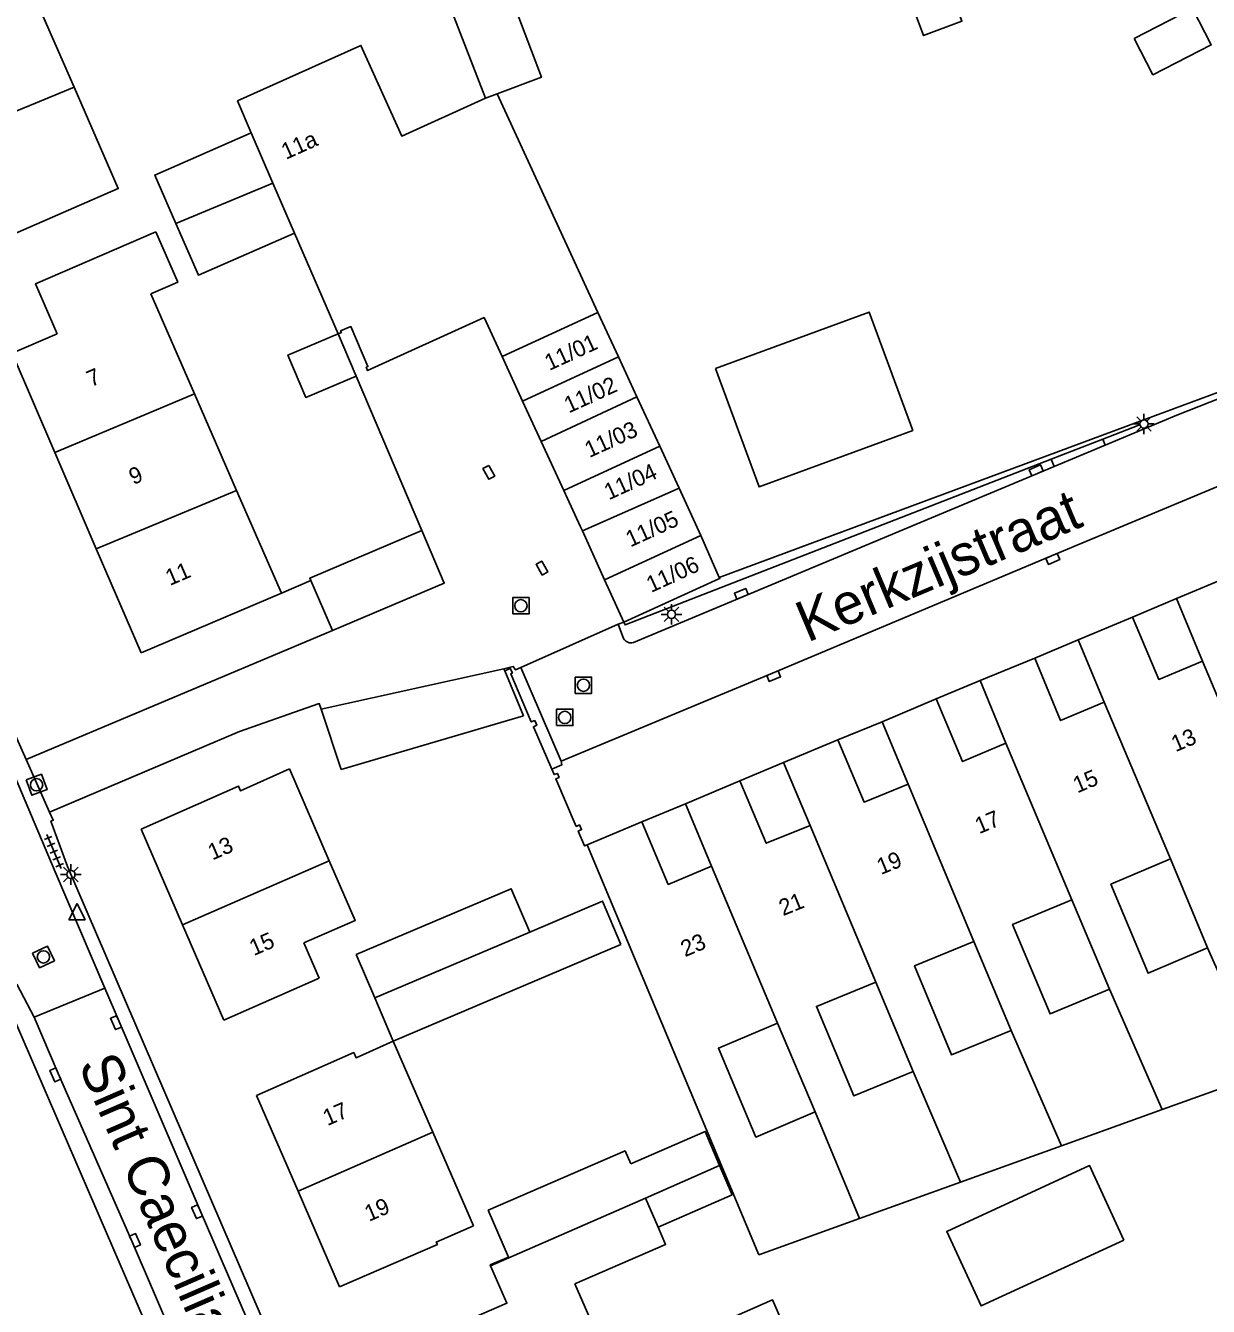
# Model space of a CAD drawing. Extents: x 136000 to 138005, y 398500 to 400500.
# Drawn here: x 137540.9 to 137613.2, y 398586.2 to 398664.4 of the extents above; entities that cross this region are included whole.
import ezdxf

# ---------------------------------------------------------------- set-up
doc = ezdxf.new("R2010")
doc.units = 0
for name, color, linetype in [('gg-afsc-erfafscheiding', 7, 'Continuous'), ('gg-afsc-muur', 7, 'Continuous'), ('gg-anno-huisnummerreeks BGT', 7, 'Continuous'), ('gg-anno-openbare ruimte label', 7, 'Continuous'), ('gg-bbg-bijgebouw', 7, 'Continuous'), ('gg-bbg-gedigitaliseerde bebouwing', 7, 'Continuous'), ('gg-bbg-gedigitaliseerde bijgebouw', 7, 'Continuous'), ('gg-bbg-hoofdgebouw', 7, 'Continuous'), ('gg-bbg-luifel en loopbrug', 7, 'Continuous'), ('gg-bbg-tussenscheiding', 7, 'Continuous'), ('gg-knt-verharding', 7, 'Continuous'), ('gt-grn-groengrens', 7, 'Continuous'), ('gt-symb-kolk', 7, 'Continuous'), ('gt-symb-kolk center center', 7, 'Continuous'), ('gt-symb-lichtmast', 7, 'Continuous'), ('gt-symb-rioolschacht', 7, 'Continuous'), ('gt-symb-tegel verharding', 7, 'Continuous'), ('gt-symb-waterafsluiter', 7, 'Continuous')]:
    doc.layers.add(name, color=color, linetype=linetype)

# ---------------------------------------------------------------- blocks, each defined once
blk = doc.blocks.new('gt0-LMAST')
at = {"layer": 'gt-symb-lichtmast'}
for p, q in [((-0.182, 0.173), (-0.447, 0.438)), ((-0.005, 0.246), (-0.005, 0.621)), ((0.172, 0.173), (0.437, 0.438)), ((-0.255, -0.004), (-0.63, -0.004)), ((-0.182, -0.181), (-0.447, -0.446)), ((-0.005, -0.254), (-0.005, -0.629)), ((0.437, -0.446), (0.172, -0.181)), ((0.245, -0.004), (0.62, -0.004))]:
    blk.add_line(p, q, dxfattribs=at)
blk.add_circle((-0.005, -0.004), 0.25, dxfattribs=at)
blk = doc.blocks.new('gt0-KOLKCC')
at = {"layer": 'gt-symb-kolk center center'}
blk.add_lwpolyline([(-0.375, 0.2), (0.375, 0.2), (0.375, -0.2), (-0.375, -0.2)], close=True, dxfattribs=at)
blk = doc.blocks.new('gt0-KOLK')
at = {"layer": 'gt-symb-kolk'}
blk.add_lwpolyline([(0, 0), (0.375, 0), (0.375, 0.4), (-0.375, 0.4), (-0.375, 0), (0, 0)], dxfattribs=at)
blk = doc.blocks.new('gt0-RS')
at = {"layer": 'gt-symb-rioolschacht'}
blk.add_lwpolyline([(-0.5, -0.5), (0.5, -0.5), (0.5, 0.5), (-0.5, 0.5)], close=True, dxfattribs=at)
blk.add_circle((0, 0), 0.375, dxfattribs=at)
blk = doc.blocks.new('gt0-TEG1')
at = {"layer": 'gt-symb-tegel verharding'}
for p, q in [((-1.125, 0), (1.125, 0)), ((-0.9, -0.25), (-0.9, 0.25)), ((-0.45, -0.25), (-0.45, 0.25)), ((0, -0.25), (0, 0.25)), ((0.45, -0.25), (0.45, 0.25)), ((0.9, -0.25), (0.9, 0.25))]:
    blk.add_line(p, q, dxfattribs=at)
blk = doc.blocks.new('gt0-WAFSL')
at = {"layer": 'gt-symb-waterafsluiter'}
for p, q in [((-0.5, -0.333), (0, 0.667)), ((0, 0.667), (0.5, -0.333)), ((0.5, -0.333), (-0.5, -0.333))]:
    blk.add_line(p, q, dxfattribs=at)

msp = doc.modelspace()

# ---------------------------------------------------------------- linework, layer by layer
at = {"layer": 'gg-afsc-erfafscheiding'}
for p, q in [((137613.765, 398642.025), (137608.832, 398640.191)), ((137608.832, 398640.191), (137583.294, 398630.697))]:
    msp.add_line(p, q, dxfattribs=at)
at = {"layer": 'gg-afsc-muur'}
for p, q in [((137561.124, 398642.997), (137565.129, 398633.575)), ((137556.563, 398629.744), (137558.362, 398630.509))]:
    msp.add_line(p, q, dxfattribs=at)
for points in [[(137573.067, 398618.999), (137571.949, 398621.588), (137572.151, 398621.675), (137572.025, 398621.965), (137571.816, 398621.878), (137570.564, 398624.816), (137570.662, 398624.868), (137570.534, 398625.134), (137570.202, 398624.996)], [(137575.23, 398614.374), (137575.07, 398614.303), (137574.689, 398615.214), (137574.889, 398615.305), (137574.761, 398615.584), (137574.565, 398615.5), (137573.31, 398618.404), (137573.513, 398618.488), (137573.412, 398618.732), (137573.213, 398618.661), (137573.067, 398618.999)]]:
    msp.add_lwpolyline(points, dxfattribs=at)
at = {"layer": 'gg-bbg-bijgebouw'}
for p, q in [((137560.03, 398645.572), (137561.124, 398642.997)), ((137571.289, 398641.462), (137570.034, 398644.187)), ((137572.421, 398639.002), (137571.289, 398641.462)), ((137573.798, 398636.011), (137572.421, 398639.002)), ((137576.291, 398630.554), (137574.935, 398633.539)), ((137559.691, 398627.454), (137558.362, 398630.509)), ((137577.46, 398627.98), (137576.291, 398630.554)), ((137583.266, 398630.617), (137577.46, 398627.98)), ((137570.151, 398625.118), (137558.99, 398622.652)), ((137570.151, 398625.118), (137570.202, 398624.996)), ((137570.202, 398624.996), (137571.347, 398622.259)), ((137558.99, 398622.652), (137560.22, 398618.979)), ((137562.259, 398605.02), (137561.133, 398607.668)), ((137563.385, 398602.372), (137562.259, 398605.02))]:
    msp.add_line(p, q, dxfattribs=at)
for points in [[(137574.935, 398633.539), (137574.798, 398633.84), (137573.798, 398636.011)], [(137565.129, 398633.575), (137558.297, 398630.657), (137558.362, 398630.509)], [(137565.129, 398633.575), (137566.51, 398630.356), (137559.691, 398627.454)], [(137583.294, 398630.697), (137583.336, 398630.643), (137583.266, 398630.617)], [(137569.336, 398588.661), (137569.314, 398588.713), (137570.433, 398589.198), (137569.192, 398592.06)]]:
    msp.add_lwpolyline(points, dxfattribs=at)
at = {"layer": 'gg-bbg-gedigitaliseerde bebouwing'}
for p, q in [((137543.904, 398660.649), (137541.318, 398666.584)), ((137569.732, 398660.233), (137575.89, 398646.889)), ((137543.9, 398653.269), (137537.49, 398650.49)), ((137560.03, 398645.572), (137557.354, 398651.726)), ((137551.254, 398641.925), (137548.599, 398648.017)), ((137553.828, 398636.019), (137551.254, 398641.925)), ((137553.828, 398636.019), (137556.563, 398629.744)), ((137557.059, 398619.007), (137559.485, 398613.393)), ((137557.937, 398608.394), (137558.877, 398606.22)), ((137565.81, 398596.83), (137563.385, 398602.372)), ((137568.295, 398591.1), (137565.81, 398596.83)), ((137578.793, 398592.801), (137579.567, 398591.02))]:
    msp.add_line(p, q, dxfattribs=at)
for points in [[(137554.727, 398657.845), (137553.885, 398659.807), (137561.421, 398663.194), (137563.908, 398657.66), (137569.03, 398659.962)], [(137543.904, 398660.649), (137546.607, 398654.449), (137543.9, 398653.269)], [(137548.599, 398648.017), (137550.239, 398648.725), (137548.904, 398651.801)], [(137557.937, 398608.394), (137561.069, 398609.76), (137559.485, 398613.393)], [(137579.567, 398591.02), (137580.022, 398589.971), (137574.479, 398587.566)], [(137574.594, 398581.295), (137576.793, 398582.245), (137574.479, 398587.566)]]:
    msp.add_lwpolyline(points, dxfattribs=at)
at = {"layer": 'gg-bbg-gedigitaliseerde bijgebouw'}
for p, q in [((137575.89, 398646.889), (137577.147, 398644.165)), ((137577.147, 398644.165), (137578.27, 398641.73)), ((137579.661, 398638.717), (137578.27, 398641.73)), ((137579.661, 398638.717), (137580.848, 398636.145)), ((137582.175, 398633.269), (137580.848, 398636.145)), ((137583.294, 398630.697), (137582.175, 398633.269)), ((137560.22, 398618.979), (137571.347, 398622.259)), ((137577.295, 398608.287), (137563.385, 398602.372)), ((137583.318, 398594.78), (137578.793, 398592.801))]:
    msp.add_line(p, q, dxfattribs=at)
for points in [[(137569.03, 398659.962), (137566.327, 398666.966), (137569.785, 398668.3), (137572.439, 398661.252), (137569.732, 398660.233)], [(137608.628, 398663.626), (137612.188, 398665.451), (137613.329, 398663.227), (137609.769, 398661.401), (137608.628, 398663.626)], [(137554.727, 398657.845), (137548.834, 398655.277), (137550.126, 398652.312)], [(137557.354, 398651.726), (137551.494, 398649.172), (137550.126, 398652.312)], [(137583.064, 398643.458), (137585.724, 398636.232), (137595.108, 398639.686), (137592.449, 398646.912), (137583.064, 398643.458)], [(137560.03, 398645.572), (137556.963, 398644.278), (137558.051, 398641.7), (137561.124, 398642.997)], [(137561.133, 398607.668), (137570.6, 398611.694), (137571.726, 398609.046)], [(137571.726, 398609.046), (137576.169, 398610.935), (137577.295, 398608.287)], [(137577.888, 398594.892), (137582.428, 398596.869), (137583.318, 398594.78)], [(137569.192, 398592.06), (137577.545, 398595.683), (137577.888, 398594.892)], [(137607.991, 398590.238), (137599.273, 398586.218), (137597.18, 398590.759), (137605.898, 398594.779), (137607.991, 398590.238)]]:
    msp.add_lwpolyline(points, dxfattribs=at)
at = {"layer": 'gg-bbg-hoofdgebouw'}
for p, q in [((137545.265, 398632.448), (137542.731, 398638.33)), ((137548.001, 398626.098), (137545.265, 398632.448)), ((137614.521, 398630.796), (137611.204, 398629.41)), ((137548.001, 398626.098), (137556.563, 398629.744)), ((137612.795, 398625.599), (137611.204, 398629.41)), ((137608.531, 398628.286), (137605.208, 398626.9)), ((137606.797, 398623.088), (137605.208, 398626.9)), ((137602.55, 398625.776), (137599.215, 398624.399)), ((137600.792, 398620.581), (137599.215, 398624.399)), ((137596.54, 398623.279), (137593.233, 398621.893)), ((137594.829, 398618.084), (137593.233, 398621.893)), ((137590.539, 398620.791), (137587.222, 398619.396)), ((137588.838, 398615.555), (137587.222, 398619.396)), ((137584.551, 398618.275), (137581.236, 398616.871)), ((137581.236, 398616.871), (137582.817, 398613.075)), ((137578.571, 398615.772), (137575.23, 398614.374)), ((137550.535, 398609.49), (137548.009, 398615.332)), ((137575.23, 398614.374), (137585.704, 398589.328)), ((137610.834, 398613.511), (137613.102, 398608.073)), ((137604.824, 398611.008), (137607.111, 398605.555)), ((137553.056, 398603.66), (137550.535, 398609.49)), ((137601.104, 398603.031), (137598.838, 398608.477)), ((137553.056, 398603.66), (137558.877, 398606.22)), ((137592.848, 398605.994), (137595.124, 398600.533)), ((137589.139, 398598.063), (137586.857, 398603.486)), ((137610.335, 398598.207), (137616.493, 398600.427)), ((137557.58, 398593.22), (137555.036, 398599.069)), ((137604.178, 398595.987), (137610.335, 398598.207)), ((137598.02, 398593.767), (137604.178, 398595.987)), ((137591.862, 398591.548), (137598.02, 398593.767)), ((137560.12, 398587.38), (137557.58, 398593.22)), ((137585.704, 398589.328), (137591.862, 398591.548))]:
    msp.add_line(p, q, dxfattribs=at)
for points in [[(137548.904, 398651.801), (137541.557, 398648.635), (137542.874, 398645.578)], [(137570.034, 398644.187), (137568.934, 398646.576), (137561.826, 398643.339), (137561.74, 398643.541), (137561.841, 398643.584), (137560.805, 398646.021), (137560.18, 398645.756), (137560.223, 398645.654), (137560.03, 398645.572)], [(137542.731, 398638.33), (137540.12, 398644.39), (137542.874, 398645.578)], [(137608.531, 398628.286), (137610.121, 398624.474), (137612.795, 398625.599)], [(137602.55, 398625.776), (137604.127, 398621.958), (137606.797, 398623.088)], [(137596.54, 398623.279), (137598.136, 398619.47), (137600.792, 398620.581)], [(137590.539, 398620.791), (137592.14, 398616.983), (137594.829, 398618.084)], [(137548.009, 398615.332), (137553.945, 398617.956), (137554.073, 398617.669), (137557.059, 398619.007)], [(137584.551, 398618.275), (137586.162, 398614.472), (137588.838, 398615.555)], [(137582.817, 398613.075), (137580.175, 398611.951), (137578.571, 398615.772)], [(137613.102, 398608.073), (137609.473, 398606.532), (137607.205, 398611.97), (137610.834, 398613.511)], [(137607.111, 398605.555), (137603.487, 398604.047), (137601.2, 398609.5), (137604.824, 398611.008)], [(137598.838, 398608.477), (137595.213, 398606.989), (137597.479, 398601.543), (137601.104, 398603.031)], [(137595.124, 398600.533), (137591.5, 398599.042), (137589.224, 398604.503), (137592.848, 398605.994)], [(137586.857, 398603.486), (137583.241, 398601.951), (137585.524, 398596.528), (137589.139, 398598.063)], [(137555.036, 398599.069), (137560.98, 398601.688), (137561.121, 398601.37), (137563.385, 398602.372)], [(137568.295, 398591.1), (137566.02, 398590.113), (137566.083, 398589.966), (137560.12, 398587.38)], [(137562.09, 398582.8), (137570.329, 398586.373), (137569.336, 398588.661)]]:
    msp.add_lwpolyline(points, dxfattribs=at)
at = {"layer": 'gg-bbg-luifel en loopbrug'}
for p, q in [((137584.085, 398592.989), (137583.318, 398594.78)), ((137579.567, 398591.02), (137584.085, 398592.989))]:
    msp.add_line(p, q, dxfattribs=at)
for points in [[(137595.999, 398670.287), (137598.107, 398664.67), (137595.767, 398663.791), (137593.659, 398669.409), (137595.999, 398670.287)], [(137583.633, 398585.304), (137586.55, 398586.575), (137588.943, 398581.082), (137586.026, 398579.811), (137583.633, 398585.304)]]:
    msp.add_lwpolyline(points, dxfattribs=at)
at = {"layer": 'gg-bbg-tussenscheiding'}
for p, q in [((137541.198, 398659.533), (137543.904, 398660.649)), ((137569.03, 398659.962), (137569.732, 398660.233)), ((137534.732, 398656.865), (137541.198, 398659.533)), ((137554.727, 398657.845), (137556.04, 398654.786)), ((137556.04, 398654.786), (137550.126, 398652.312)), ((137556.04, 398654.786), (137557.354, 398651.726)), ((137570.034, 398644.187), (137575.89, 398646.889)), ((137571.289, 398641.462), (137577.147, 398644.165)), ((137549.176, 398641.049), (137551.254, 398641.925)), ((137572.421, 398639.002), (137578.27, 398641.73)), ((137542.731, 398638.33), (137549.176, 398641.049)), ((137573.798, 398636.011), (137579.661, 398638.717)), ((137551.722, 398635.141), (137553.828, 398636.019)), ((137580.848, 398636.145), (137574.935, 398633.539)), ((137545.265, 398632.448), (137551.722, 398635.141)), ((137576.291, 398630.554), (137582.175, 398633.269)), ((137612.795, 398625.599), (137616.813, 398616.007)), ((137606.797, 398623.088), (137610.834, 398613.511)), ((137600.792, 398620.581), (137604.824, 398611.008)), ((137594.829, 398618.084), (137598.838, 398608.477)), ((137588.838, 398615.555), (137592.848, 398605.994)), ((137550.535, 398609.49), (137559.485, 398613.393)), ((137582.817, 398613.075), (137586.857, 398603.486)), ((137562.259, 398605.02), (137571.726, 398609.046)), ((137616.493, 398600.427), (137613.102, 398608.073)), ((137610.335, 398598.207), (137607.111, 398605.555)), ((137604.178, 398595.987), (137601.104, 398603.031)), ((137598.02, 398593.767), (137595.124, 398600.533)), ((137591.862, 398591.548), (137589.139, 398598.063)), ((137557.58, 398593.22), (137565.81, 398596.83)), ((137578.793, 398592.801), (137569.336, 398588.661))]:
    msp.add_line(p, q, dxfattribs=at)
at = {"layer": 'gg-knt-verharding'}
for p, q in [((137606.855, 398638.784), (137603.731, 398637.481)), ((137611.204, 398629.41), (137608.531, 398628.286)), ((137559.691, 398627.454), (137540.988, 398619.576)), ((137577.113, 398627.853), (137571.171, 398625.198)), ((137577.113, 398627.853), (137577.46, 398627.98)), ((137577.455, 398626.974), (137577.113, 398627.853)), ((137605.208, 398626.9), (137602.55, 398625.776)), ((137571.171, 398625.198), (137573.651, 398619.474)), ((137599.215, 398624.399), (137596.54, 398623.279)), ((137539.526, 398622.872), (137540.988, 398619.576)), ((137593.233, 398621.893), (137590.539, 398620.791)), ((137540.988, 398619.576), (137542.408, 398616.377)), ((137587.222, 398619.396), (137584.551, 398618.275)), ((137581.236, 398616.871), (137578.571, 398615.772)), ((137545.793, 398605.623), (137542.746, 398612.73)), ((137543.51, 398613.045), (137578.87, 398530.95)), ((137541.479, 398603.839), (137540.419, 398605.86)), ((137545.793, 398605.623), (137541.479, 398603.839)), ((137539.7, 398605.01), (137567.989, 398539.482))]:
    msp.add_line(p, q, dxfattribs=at)
for points in [[(137613.904, 398641.678), (137611.23, 398640.61), (137606.855, 398638.784)], [(137603.731, 398637.481), (137602.721, 398637.059), (137578.053, 398626.728)], [(137616.257, 398637.311), (137603.575, 398632.014), (137586.538, 398624.86), (137573.651, 398619.474)], [(137570.151, 398625.118), (137570.721, 398625.273), (137570.846, 398625.05), (137571.171, 398625.198)], [(137542.746, 398612.73), (137538.612, 398622.458), (137538.07, 398623.634)], [(137558.99, 398622.652), (137558.878, 398622.997), (137553.996, 398621.297), (137542.408, 398616.377)], [(137573.651, 398619.474), (137573.687, 398619.267), (137573.067, 398618.999)], [(137542.408, 398616.377), (137542.631, 398615.874), (137542.494, 398615.813), (137543.51, 398613.045)], [(137556.938, 398579.679), (137551.598, 398592.048), (137546.651, 398603.59), (137545.793, 398605.623)], [(137552.716, 398577.842), (137547.444, 398590.125), (137542.944, 398600.405), (137541.479, 398603.839)]]:
    msp.add_lwpolyline(points, dxfattribs=at)
msp.add_arc((137577.902, 398627.212), 0.506, 207.97032, 287.30797, dxfattribs=at)
at = {"layer": 'gt-grn-groengrens'}
for p, q in [((137606.712, 398639.151), (137603.559, 398637.924)), ((137606.855, 398638.784), (137606.712, 398639.151)), ((137603.731, 398637.481), (137603.559, 398637.924))]:
    msp.add_line(p, q, dxfattribs=at)
for points in [[(137608.832, 398640.191), (137608.901, 398640.003), (137606.712, 398639.151)], [(137603.559, 398637.924), (137577.543, 398627.798), (137577.46, 398627.98)]]:
    msp.add_lwpolyline(points, dxfattribs=at)

# ---------------------------------------------------------------- block references
at = {"layer": 'gt-symb-kolk'}
for p, rotation in [((137602.721, 398637.059), 22.649663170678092), ((137603.575, 398632.014), -157.2199752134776), ((137584.72, 398629.517), 22.73657197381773), ((137586.538, 398624.86), -157.3174400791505), ((137546.651, 398603.59), 113.19965011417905), ((137542.944, 398600.405), 113.1021705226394), ((137551.598, 398592.048), 113.3946303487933), ((137547.444, 398590.125), -66.35953213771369)]:
    msp.add_blockref('gt0-KOLK', p, dxfattribs=dict(at, rotation=rotation))
at = {"layer": 'gt-symb-kolk center center'}
for p, rotation in [((137569.227, 398637.122), -61.00182948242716), ((137572.469, 398631.273), 118.99817051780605)]:
    msp.add_blockref('gt0-KOLKCC', p, dxfattribs=dict(at, rotation=rotation))
at = {"layer": 'gt-symb-lichtmast'}
for p in [(137609.223, 398640.081), (137580.384, 398628.451), (137543.718, 398612.568)]:
    msp.add_blockref('gt0-LMAST', p, dxfattribs=at)
at = {"layer": 'gt-symb-rioolschacht'}
for p in [(137571.183, 398628.976), (137575.002, 398624.12), (137573.861, 398622.158)]:
    msp.add_blockref('gt0-RS', p, dxfattribs=at)
for p, rotation in [((137541.62, 398618.04), -69.69423971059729), ((137542.039, 398607.527), -64.65843001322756)]:
    msp.add_blockref('gt0-RS', p, dxfattribs=dict(at, rotation=rotation))
at = {"layer": 'gt-symb-tegel verharding', "rotation": -67.10240897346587}
msp.add_blockref('gt0-TEG1', (137542.672, 398613.959), dxfattribs=at)
at = {"layer": 'gt-symb-waterafsluiter'}
msp.add_blockref('gt0-WAFSL', (137544.089, 398610.123), dxfattribs=at)

# ---------------------------------------------------------------- texts
at = {"layer": 'gg-anno-huisnummerreeks BGT'}
for s, rotation, p in [('11a', 24.2, (137556.836, 398656.2)), ('11/01', 24.6, (137572.917, 398643.308)), ('7', 23.3, (137544.947, 398642.312)), ('11/02', 24.6, (137574.11, 398640.715)), ('11/03', 24.6, (137575.365, 398637.99)), ('9', 23.3, (137547.522, 398636.338)), ('11/04', 24.6, (137576.553, 398635.409)), ('11/05', 24.6, (137577.868, 398632.53)), ('11/06', 24.6, (137579.131, 398629.75)), ('11', 23.3, (137549.753, 398630.176)), ('13', 22.8, (137611.147, 398620.025)), ('15', 22.9, (137605.153, 398617.512)), ('17', 22.7, (137599.161, 398615.019)), ('13', 23.4, (137552.35, 398613.413)), ('19', 22.3, (137593.164, 398612.525)), ('21', 22, (137587.186, 398610.013)), ('15', 23.4, (137554.875, 398607.573)), ('23', 23, (137581.202, 398607.505)), ('17', 23.5, (137559.368, 398597.188)), ('19', 23.5, (137561.91, 398591.344))]:
    msp.add_text(s, height=1, rotation=rotation, dxfattribs=at).set_placement(p)
at = {"layer": 'gg-anno-openbare ruimte label'}
for s, rotation, p in [('Kerkzijstraat', 22.9, (137588.675, 398626.711)), ('Sint Caeciliastraat', 293.5, (137544.145, 398600.95))]:
    msp.add_text(s, height=2.5, rotation=rotation, dxfattribs=at).set_placement(p)

doc.saveas('drawing.dxf')
